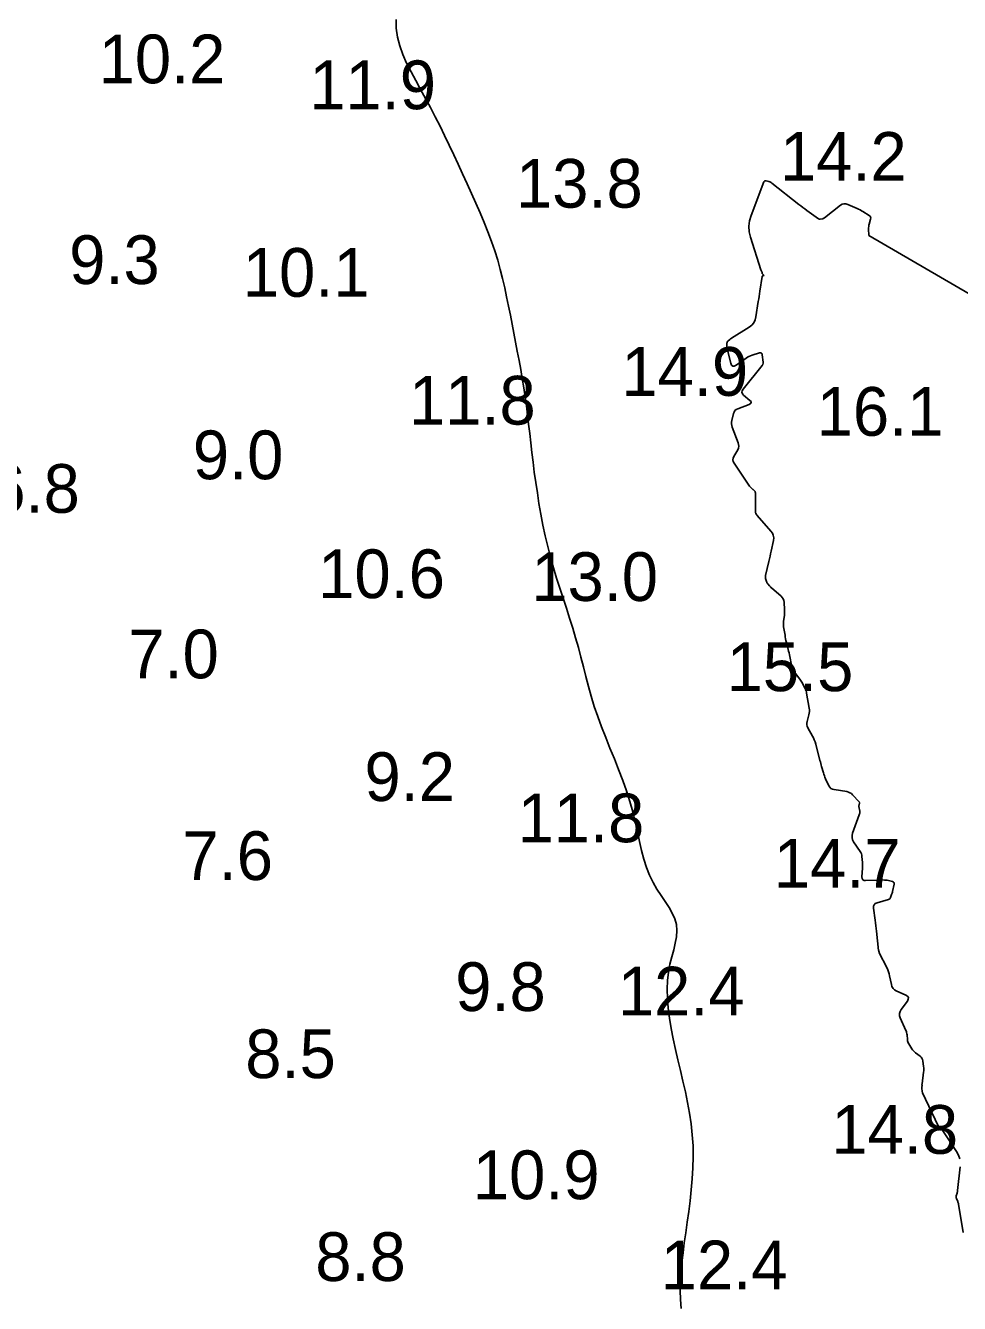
# Model space of a CAD drawing. Extents: x 3040093 to 3056816, y 408076 to 509144.
# Drawn here: x 3043811.9 to 3043907.8, y 436092.1 to 436223.3 of the extents above; entities that cross this region are included whole.
import ezdxf

# ---------------------------------------------------------------- set-up
doc = ezdxf.new("R2010")
doc.units = 0
for name, color, linetype in [('V-CHAN-CONT-EL12-1112', 7, 'Continuous'), ('V-CHAN-CONT-EL15', 7, 'Continuous'), ('V-TOPO-SOUN-0810', 7, 'Continuous')]:
    doc.layers.add(name, color=color, linetype=linetype)

msp = doc.modelspace()

# ---------------------------------------------------------------- linework, layer by layer
at = {"layer": 'V-CHAN-CONT-EL12-1112'}
msp.add_lwpolyline([(3043879.19, 436091.62), (3043879.12, 436092.54), (3043879.1, 436093.47), (3043879.12, 436094.41), (3043879.18, 436095.37), (3043879.26, 436096.35), (3043879.38, 436097.34), (3043879.51, 436098.36), (3043879.65, 436099.41), (3043879.81, 436100.48), (3043879.96, 436101.57), (3043880.1, 436102.68), (3043880.23, 436103.81), (3043880.33, 436104.94), (3043880.4, 436106.08), (3043880.43, 436107.21), (3043880.41, 436108.34), (3043880.33, 436109.47), (3043880.21, 436110.58), (3043880.04, 436111.68), (3043879.84, 436112.78), (3043879.62, 436113.88), (3043879.37, 436114.97), (3043879.12, 436116.06), (3043878.86, 436117.15), (3043878.61, 436118.23), (3043878.38, 436119.32), (3043878.17, 436120.39), (3043877.99, 436121.43), (3043877.85, 436122.46), (3043877.77, 436123.45), (3043877.74, 436124.4), (3043877.77, 436125.31), (3043877.88, 436126.16), (3043878.04, 436126.97), (3043878.23, 436127.73), (3043878.42, 436128.45), (3043878.58, 436129.14), (3043878.7, 436129.8), (3043878.75, 436130.43), (3043878.7, 436131.04), (3043878.54, 436131.63), (3043878.27, 436132.21), (3043877.94, 436132.8), (3043877.55, 436133.4), (3043877.13, 436134.02), (3043876.7, 436134.67), (3043876.3, 436135.36), (3043875.93, 436136.1), (3043875.62, 436136.9), (3043875.35, 436137.75), (3043875.12, 436138.65), (3043874.91, 436139.59), (3043874.69, 436140.57), (3043874.47, 436141.58), (3043874.22, 436142.62), (3043873.93, 436143.68), (3043873.58, 436144.76), (3043873.19, 436145.85), (3043872.77, 436146.95), (3043872.33, 436148.05), (3043871.88, 436149.16), (3043871.44, 436150.25), (3043871.01, 436151.33), (3043870.62, 436152.4), (3043870.27, 436153.45), (3043869.96, 436154.48), (3043869.67, 436155.5), (3043869.4, 436156.51), (3043869.15, 436157.51), (3043868.89, 436158.5), (3043868.63, 436159.5), (3043868.35, 436160.49), (3043868.05, 436161.49), (3043867.73, 436162.5), (3043867.4, 436163.52), (3043867.06, 436164.54), (3043866.72, 436165.57), (3043866.39, 436166.62), (3043866.07, 436167.68), (3043865.77, 436168.76), (3043865.49, 436169.85), (3043865.23, 436170.95), (3043865, 436172.06), (3043864.79, 436173.17), (3043864.59, 436174.27), (3043864.42, 436175.36), (3043864.26, 436176.44), (3043864.11, 436177.49), (3043863.98, 436178.52), (3043863.86, 436179.52), (3043863.75, 436180.5), (3043863.64, 436181.47), (3043863.52, 436182.42), (3043863.41, 436183.36), (3043863.29, 436184.3), (3043863.16, 436185.23), (3043863.02, 436186.16), (3043862.87, 436187.1), (3043862.71, 436188.03), (3043862.54, 436188.96), (3043862.36, 436189.9), (3043862.18, 436190.83), (3043862, 436191.76), (3043861.82, 436192.69), (3043861.65, 436193.62), (3043861.46, 436194.55), (3043861.27, 436195.49), (3043861.07, 436196.42), (3043860.85, 436197.36), (3043860.61, 436198.3), (3043860.35, 436199.26), (3043860.05, 436200.22), (3043859.71, 436201.18), (3043859.35, 436202.16), (3043858.96, 436203.14), (3043858.54, 436204.13), (3043858.11, 436205.12), (3043857.66, 436206.12), (3043857.21, 436207.11), (3043856.75, 436208.11), (3043856.29, 436209.1), (3043855.83, 436210.09), (3043855.37, 436211.07), (3043854.9, 436212.05), (3043854.43, 436213.02), (3043853.94, 436213.98), (3043853.45, 436214.93), (3043852.95, 436215.87), (3043852.44, 436216.79), (3043851.94, 436217.7), (3043851.45, 436218.6), (3043851, 436219.5), (3043850.61, 436220.39), (3043850.29, 436221.28), (3043850.06, 436222.17), (3043849.93, 436223.07), (3043849.92, 436223.97)], dxfattribs=at)
at = {"layer": 'V-CHAN-CONT-EL15'}
for points in [[(3043907.79, 436106.98), (3043907.66, 436107.36), (3043907.46, 436107.73), (3043906.13, 436109.76), (3043906.09, 436109.81), (3043906.05, 436109.87), (3043906, 436109.92), (3043905.94, 436109.97), (3043905.73, 436110.15), (3043905.67, 436110.2), (3043905.63, 436110.25), (3043905.59, 436110.31), (3043905.56, 436110.37), (3043903.97, 436113.78), (3043903.95, 436113.82), (3043903.94, 436113.87), (3043903.93, 436113.91), (3043903.92, 436113.96), (3043903.9, 436114.17), (3043903.9, 436114.2), (3043903.9, 436114.23), (3043903.9, 436114.26), (3043903.9, 436114.29), (3043903.91, 436114.42), (3043903.92, 436114.44), (3043903.92, 436114.46), (3043903.92, 436114.48), (3043903.92, 436114.51), (3043903.91, 436114.6), (3043903.91, 436114.62), (3043903.91, 436114.64), (3043903.92, 436114.67), (3043903.92, 436114.69), (3043904.08, 436115.89), (3043904.09, 436116.04), (3043904.09, 436116.18), (3043904.09, 436116.33), (3043904.07, 436116.47), (3043903.99, 436117.05), (3043903.95, 436117.19), (3043903.9, 436117.32), (3043903.82, 436117.42), (3043903.71, 436117.52), (3043903.24, 436117.88), (3043903.14, 436117.97), (3043903.04, 436118.07), (3043902.95, 436118.18), (3043902.87, 436118.29), (3043902.56, 436118.8), (3043902.5, 436118.9), (3043902.46, 436119.01), (3043902.43, 436119.12), (3043902.42, 436119.24), (3043902.38, 436119.71), (3043902.37, 436119.83), (3043902.34, 436119.95), (3043902.31, 436120.06), (3043902.26, 436120.17), (3043901.69, 436121.46), (3043901.62, 436121.69), (3043901.61, 436121.91), (3043901.67, 436122.13), (3043901.79, 436122.34), (3043902.41, 436123.18), (3043902.51, 436123.37), (3043902.52, 436123.54), (3043902.43, 436123.68), (3043902.25, 436123.8), (3043901.27, 436124.24), (3043901.09, 436124.35), (3043900.94, 436124.49), (3043900.83, 436124.67), (3043900.77, 436124.88), (3043900.59, 436125.77), (3043900.53, 436125.99), (3043900.47, 436126.2), (3043900.39, 436126.41), (3043900.29, 436126.62), (3043899.53, 436128.14), (3043899.52, 436128.16), (3043899.51, 436128.18), (3043899.5, 436128.2), (3043899.5, 436128.22), (3043899.48, 436128.31), (3043899.47, 436128.33), (3043899.47, 436128.35), (3043899.47, 436128.37), (3043899.46, 436128.39), (3043899.24, 436130.37), (3043899.21, 436130.65), (3043899.18, 436130.93), (3043899.14, 436131.21), (3043899.1, 436131.49), (3043898.94, 436132.72), (3043898.94, 436132.92), (3043899, 436133.08), (3043899.12, 436133.21), (3043899.31, 436133.29), (3043900.46, 436133.61), (3043900.54, 436133.64), (3043900.6, 436133.68), (3043900.65, 436133.74), (3043900.68, 436133.81), (3043900.8, 436134.12), (3043900.82, 436134.2), (3043900.85, 436134.28), (3043900.87, 436134.36), (3043900.89, 436134.45), (3043901.05, 436135.19), (3043901.05, 436135.29), (3043901.03, 436135.37), (3043900.97, 436135.43), (3043900.87, 436135.46), (3043900.34, 436135.59), (3043900.28, 436135.6), (3043900.21, 436135.61), (3043900.14, 436135.62), (3043900.08, 436135.62), (3043899.81, 436135.63), (3043899.74, 436135.63), (3043899.68, 436135.63), (3043899.61, 436135.63), (3043899.54, 436135.62), (3043898.13, 436135.56), (3043897.96, 436135.58), (3043897.84, 436135.65), (3043897.77, 436135.77), (3043897.75, 436135.94), (3043897.8, 436136.85), (3043897.81, 436137), (3043897.81, 436137.14), (3043897.81, 436137.29), (3043897.8, 436137.43), (3043897.75, 436138.02), (3043897.73, 436138.16), (3043897.7, 436138.3), (3043897.64, 436138.43), (3043897.57, 436138.55), (3043896.89, 436139.55), (3043896.78, 436139.76), (3043896.73, 436139.98), (3043896.73, 436140.2), (3043896.79, 436140.43), (3043897.48, 436142.31), (3043897.51, 436142.4), (3043897.53, 436142.49), (3043897.53, 436142.59), (3043897.52, 436142.68), (3043897.44, 436143.18), (3043897.44, 436143.22), (3043897.44, 436143.26), (3043897.45, 436143.3), (3043897.46, 436143.34), (3043897.51, 436143.5), (3043897.52, 436143.54), (3043897.51, 436143.58), (3043897.5, 436143.61), (3043897.48, 436143.64), (3043896.79, 436144.37), (3043896.66, 436144.49), (3043896.52, 436144.58), (3043896.36, 436144.65), (3043896.19, 436144.69), (3043894.88, 436144.9), (3043894.71, 436144.95), (3043894.56, 436145.03), (3043894.44, 436145.15), (3043894.35, 436145.3), (3043894.02, 436146.02), (3043893.95, 436146.17), (3043893.89, 436146.32), (3043893.83, 436146.47), (3043893.79, 436146.63), (3043893.61, 436147.27), (3043893.56, 436147.42), (3043893.52, 436147.58), (3043893.48, 436147.74), (3043893.43, 436147.9), (3043893, 436149.58), (3043892.94, 436149.79), (3043892.86, 436150), (3043892.77, 436150.2), (3043892.67, 436150.39), (3043892.19, 436151.24), (3043892.12, 436151.4), (3043892.09, 436151.56), (3043892.08, 436151.72), (3043892.11, 436151.89), (3043892.3, 436152.58), (3043892.33, 436152.75), (3043892.35, 436152.92), (3043892.35, 436153.1), (3043892.33, 436153.27), (3043892.07, 436154.79), (3043892.05, 436154.92), (3043892.01, 436155.04), (3043891.97, 436155.15), (3043891.92, 436155.27), (3043891.69, 436155.72), (3043891.63, 436155.83), (3043891.57, 436155.94), (3043891.5, 436156.04), (3043891.43, 436156.14), (3043890.85, 436156.93), (3043890.74, 436157.1), (3043890.65, 436157.28), (3043890.58, 436157.47), (3043890.53, 436157.67), (3043890.34, 436158.57), (3043890.31, 436158.75), (3043890.27, 436158.93), (3043890.22, 436159.12), (3043890.18, 436159.3), (3043890, 436160.02), (3043889.95, 436160.2), (3043889.91, 436160.38), (3043889.88, 436160.57), (3043889.85, 436160.75), (3043889.71, 436161.61), (3043889.69, 436161.75), (3043889.68, 436161.9), (3043889.69, 436162.04), (3043889.7, 436162.19), (3043889.78, 436162.77), (3043889.8, 436162.91), (3043889.81, 436163.06), (3043889.81, 436163.21), (3043889.8, 436163.35), (3043889.75, 436164.16), (3043889.72, 436164.33), (3043889.66, 436164.49), (3043889.57, 436164.64), (3043889.44, 436164.76), (3043888.46, 436165.61), (3043888.41, 436165.66), (3043888.35, 436165.71), (3043888.31, 436165.76), (3043888.26, 436165.81), (3043888.07, 436166.03), (3043888.03, 436166.09), (3043888, 436166.15), (3043887.97, 436166.21), (3043887.95, 436166.28), (3043887.86, 436166.59), (3043887.85, 436166.66), (3043887.84, 436166.74), (3043887.84, 436166.81), (3043887.86, 436166.89), (3043888.19, 436168.33), (3043888.25, 436168.59), (3043888.31, 436168.86), (3043888.37, 436169.12), (3043888.43, 436169.39), (3043888.66, 436170.49), (3043888.69, 436170.76), (3043888.65, 436171.01), (3043888.56, 436171.24), (3043888.41, 436171.45), (3043886.99, 436173.05), (3043886.97, 436173.07), (3043886.95, 436173.09), (3043886.94, 436173.12), (3043886.92, 436173.14), (3043886.86, 436173.24), (3043886.85, 436173.26), (3043886.84, 436173.29), (3043886.83, 436173.31), (3043886.83, 436173.34), (3043886.81, 436175.38), (3043886.8, 436175.43), (3043886.79, 436175.47), (3043886.77, 436175.51), (3043886.74, 436175.54), (3043886.62, 436175.67), (3043886.58, 436175.7), (3043886.55, 436175.73), (3043886.52, 436175.76), (3043886.48, 436175.79), (3043886.33, 436175.91), (3043886.3, 436175.95), (3043886.27, 436175.98), (3043886.24, 436176.01), (3043886.21, 436176.05), (3043884.62, 436178.42), (3043884.54, 436178.59), (3043884.5, 436178.76), (3043884.52, 436178.93), (3043884.59, 436179.1), (3043884.99, 436179.8), (3043885.06, 436179.97), (3043885.1, 436180.15), (3043885.09, 436180.33), (3043885.04, 436180.52), (3043884.44, 436182.1), (3043884.39, 436182.28), (3043884.37, 436182.45), (3043884.37, 436182.62), (3043884.4, 436182.8), (3043884.57, 436183.51), (3043884.62, 436183.67), (3043884.71, 436183.81), (3043884.84, 436183.92), (3043884.99, 436184), (3043886.17, 436184.45), (3043886.32, 436184.53), (3043886.38, 436184.63), (3043886.36, 436184.74), (3043886.24, 436184.86), (3043885.6, 436185.41), (3043885.48, 436185.54), (3043885.42, 436185.69), (3043885.45, 436185.84), (3043885.54, 436186), (3043887.5, 436188.44), (3043887.52, 436188.46), (3043887.54, 436188.49), (3043887.55, 436188.52), (3043887.56, 436188.55), (3043887.6, 436188.67), (3043887.61, 436188.7), (3043887.62, 436188.73), (3043887.62, 436188.76), (3043887.62, 436188.79), (3043887.52, 436189.53), (3043887.49, 436189.64), (3043887.43, 436189.71), (3043887.34, 436189.74), (3043887.23, 436189.73), (3043886.48, 436189.51), (3043886.31, 436189.45), (3043886.15, 436189.38), (3043886, 436189.3), (3043885.85, 436189.21), (3043884.84, 436188.48), (3043884.64, 436188.38), (3043884.48, 436188.38), (3043884.36, 436188.48), (3043884.27, 436188.69), (3043883.88, 436190.28), (3043883.86, 436190.33), (3043883.86, 436190.39), (3043883.86, 436190.45), (3043883.86, 436190.51), (3043883.89, 436190.74), (3043883.9, 436190.8), (3043883.92, 436190.85), (3043883.95, 436190.9), (3043883.99, 436190.94), (3043884.17, 436191.1), (3043884.21, 436191.14), (3043884.26, 436191.18), (3043884.31, 436191.21), (3043884.36, 436191.25), (3043886.16, 436192.38), (3043886.43, 436192.58), (3043886.64, 436192.83), (3043886.78, 436193.12), (3043886.87, 436193.45), (3043887.11, 436195.02), (3043887.15, 436195.28), (3043887.19, 436195.54), (3043887.23, 436195.81), (3043887.27, 436196.07), (3043887.52, 436197.59), (3043887.52, 436197.62), (3043887.53, 436197.63), (3043887.55, 436197.65), (3043887.57, 436197.65), (3043887.66, 436197.68), (3043887.68, 436197.69), (3043887.69, 436197.7), (3043887.69, 436197.71), (3043887.68, 436197.73), (3043887.53, 436197.87), (3043887.52, 436197.87), (3043887.52, 436197.88), (3043887.51, 436197.89), (3043887.51, 436197.91), (3043887.5, 436197.95), (3043887.5, 436197.96), (3043887.49, 436197.97), (3043887.49, 436197.99), (3043887.49, 436198), (3043887.42, 436198.14), (3043887.41, 436198.16), (3043887.4, 436198.19), (3043887.39, 436198.22), (3043887.38, 436198.25), (3043886.29, 436201.61), (3043886.16, 436202.18), (3043886.12, 436202.74), (3043886.19, 436203.3), (3043886.36, 436203.86), (3043887.69, 436207.31), (3043887.73, 436207.37), (3043887.77, 436207.41), (3043887.83, 436207.42), (3043887.9, 436207.41), (3043888.2, 436207.32), (3043888.28, 436207.3), (3043888.35, 436207.27), (3043888.42, 436207.23), (3043888.48, 436207.18), (3043891.27, 436204.99), (3043891.47, 436204.83), (3043891.68, 436204.68), (3043891.89, 436204.52), (3043892.1, 436204.37), (3043893.28, 436203.51), (3043893.32, 436203.49), (3043893.37, 436203.48), (3043893.41, 436203.47), (3043893.46, 436203.47), (3043893.71, 436203.51), (3043893.73, 436203.52), (3043893.75, 436203.52), (3043893.76, 436203.53), (3043893.78, 436203.54), (3043893.84, 436203.57), (3043893.85, 436203.58), (3043893.87, 436203.59), (3043893.88, 436203.6), (3043893.89, 436203.61), (3043895.54, 436204.89), (3043895.72, 436205), (3043895.91, 436205.06), (3043896.11, 436205.05), (3043896.31, 436204.99), (3043897.25, 436204.57), (3043897.4, 436204.5), (3043897.55, 436204.42), (3043897.7, 436204.34), (3043897.84, 436204.26), (3043898.49, 436203.86), (3043898.58, 436203.78), (3043898.64, 436203.69), (3043898.65, 436203.59), (3043898.64, 436203.47), (3043898.49, 436202.97), (3043898.46, 436202.84), (3043898.44, 436202.72), (3043898.43, 436202.59), (3043898.43, 436202.46), (3043898.47, 436201.8)], [(3043898.47, 436201.8), (3043911.69, 436194.09)], [(3043908.13, 436099.44), (3043907.67, 436102.33), (3043907.65, 436102.41), (3043907.63, 436102.48), (3043907.61, 436102.55), (3043907.58, 436102.62), (3043907.44, 436102.91), (3043907.42, 436102.97), (3043907.41, 436103.04), (3043907.41, 436103.11), (3043907.42, 436103.18), (3043907.51, 436103.46), (3043907.53, 436103.53), (3043907.55, 436103.6), (3043907.56, 436103.67), (3043907.57, 436103.74), (3043907.84, 436106.16)]]:
    msp.add_lwpolyline(points, dxfattribs=at)

# ---------------------------------------------------------------- texts
at = {"layer": 'V-TOPO-SOUN-0810'}
for s, p in [('10.2 ', (3043819.38, 436217.42)), ('11.9 ', (3043841, 436214.76)), ('14.2 ', (3043889.33, 436207.41)), ('13.8 ', (3043862.23, 436204.65)), ('9.3', (3043816.35, 436196.81)), ('10.1 ', (3043834.18, 436195.5)), ('14.9 ', (3043873.05, 436185.33)), ('11.8 ', (3043851.24, 436182.38)), ('16.1 ', (3043893.1, 436181.23)), ('9.0', (3043829.05, 436176.77)), ('6.8', (3043808.15, 436173.32)), ('10.6 ', (3043841.92, 436164.56)), ('13.0 ', (3043863.8, 436164.27)), ('7.0', (3043822.42, 436156.33)), ('15.5 ', (3043883.85, 436155.01)), ('9.2', (3043846.67, 436143.73)), ('11.8 ', (3043862.39, 436139.5)), ('7.6', (3043827.98, 436135.62)), ('14.7 ', (3043888.7, 436134.84)), ('9.8', (3043855.99, 436122.17)), ('12.4 ', (3043872.69, 436121.71)), ('8.5', (3043834.43, 436115.28)), ('14.8 ', (3043894.61, 436107.51)), ('10.9 ', (3043857.8, 436102.85)), ('8.8', (3043841.62, 436094.45)), ('12.4 ', (3043877.09, 436093.6))]:
    msp.add_text(s, height=5, dxfattribs=at).set_placement(p)

doc.saveas('drawing.dxf')
